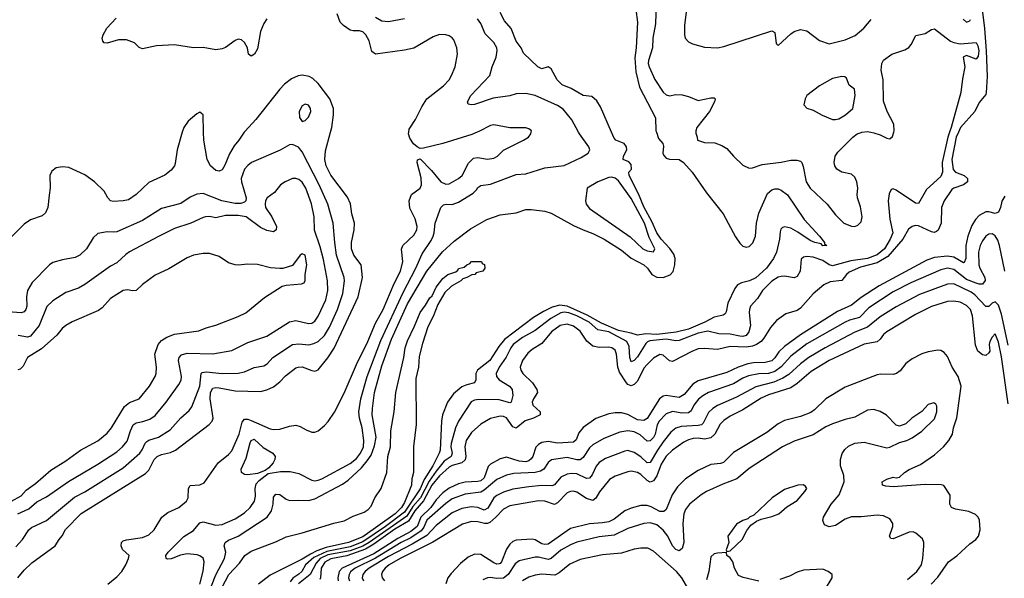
# Model space of a CAD drawing. Header units: inches. Extents: x 1694797 to 1849917, y 907313 to 1017959.
# Tile 280 of 656: x 1720142 to 1726307, y 977206 to 980705. Entities that reach past the tile are written whole.
import ezdxf

# ---------------------------------------------------------------- set-up
doc = ezdxf.new("R2010")
doc.units = ezdxf.units.IN
doc.header["$MEASUREMENT"] = 0
doc.layers.add('B7927', color=7, linetype='Continuous')
doc.layers.add('B7928', color=7, linetype='Continuous')

msp = doc.modelspace()

# ---------------------------------------------------------------- linework, layer by layer
at = {"layer": 'B7927', "color": 5}
for points, elevation in [([(1721160, 980000), (1721127.1, 979890), (1721115.2, 979804.8), (1721110, 979789.4), (1721090, 979763.7), (1721050, 979732), (1720950, 979684.7), (1720870.1, 979609.9), (1720822, 979578), (1720790, 979569.9), (1720730, 979566.8), (1720710, 979570.9), (1720692.9, 979590), (1720670, 979630.9), (1720609.6, 979690), (1720550, 979734.3), (1720450, 979779.6), (1720410, 979784.5), (1720370, 979778.4), (1720343.6, 979756.4), (1720330.4, 979730), (1720331.5, 979651.5), (1720326.7, 979606.7), (1720317.6, 979530), (1720304.2, 979495.8), (1720283.4, 979476.6), (1720210, 979451.7), (1720170, 979425.3), (1720000, 979259.3)], 720), ([(1720131, 977209), (1720170, 977258.3), (1720217.3, 977302.7), (1720363.5, 977410), (1720387.9, 977450), (1720407.6, 977472.4), (1720428, 977512), (1720527.1, 977612.9), (1720930, 977863.5), (1720950, 977883.5), (1720983.9, 977950), (1721002.9, 977970), (1721030, 977981.3), (1721086.1, 977993.9), (1721116.8, 978010), (1721327.9, 978170), (1721346.3, 978190), (1721352.7, 978210), (1721333.3, 978330), (1721337.1, 978370), (1721350, 978397), (1721370, 978402.3), (1721390, 978400.1), (1721490, 978380.1), (1721650, 978376.3), (1721690, 978386), (1721730, 978405.2), (1721770, 978436.6), (1721805.8, 978474.2), (1721870, 978524.1), (1721885.1, 978530), (1721910, 978531.7), (1721970, 978508), (1721990, 978504.4), (1722010, 978512.8), (1722070, 978586.7), (1722110, 978648.3), (1722260.9, 978970), (1722288.2, 979090), (1722279.3, 979170), (1722232.8, 979230), (1722218.4, 979270), (1722219.3, 979310), (1722235.8, 979390), (1722238.3, 979430), (1722221.5, 979490), (1722212, 979552), (1722193.5, 979593.5), (1722090, 979730.8), (1722061.2, 979790), (1722051.6, 979830), (1722056.7, 979883.3), (1722088.1, 980000)], 720), ([(1720693.6, 977170), (1720750, 977214.9), (1720782, 977250), (1720806.3, 977290), (1720823, 977330), (1720826.6, 977350), (1720786.2, 977386.2), (1720777.4, 977410), (1720779.1, 977430), (1720790, 977440.2), (1720810, 977448.2), (1720910, 977461.7), (1720950, 977478.3), (1720982.7, 977510), (1721031.1, 977590), (1721070, 977618), (1721138, 977650), (1721186.4, 977690), (1721197.5, 977710), (1721197.6, 977770), (1721210, 977787.2), (1721270, 977791.2), (1721296.4, 977803.6), (1721384.2, 977930), (1721450, 977982.3), (1721470, 978004.5), (1721515.4, 978110), (1721535.3, 978184.7), (1721550, 978204.2), (1721570, 978203.4), (1721590, 978195.9), (1721710, 978142.5), (1721730, 978138.6), (1721770, 978140.5), (1721830, 978159.4), (1721870, 978166), (1721898, 978158), (1721935.6, 978135.6), (1721970, 978122), (1721990, 978122.6), (1722010, 978130.2), (1722050, 978162.8), (1722072.2, 978187.8), (1722112.9, 978247.1), (1722173.6, 978366.4), (1722250, 978545.2), (1722322.3, 978690), (1722370, 978804.6), (1722416.8, 978890), (1722486.6, 979053.4), (1722525.8, 979130), (1722541.5, 979190), (1722532.4, 979267.6), (1722540.6, 979290), (1722610, 979356.3), (1722628.5, 979390), (1722629.9, 979410), (1722617.4, 979457.4), (1722583.8, 979523.8), (1722580.3, 979570), (1722595.6, 979610), (1722649, 979651), (1722658.3, 979670), (1722654.9, 979714.9), (1722629.8, 979810.2), (1722631.8, 979828.2), (1722650, 979834.4), (1722720.4, 979760.4), (1722777.5, 979690), (1722810, 979674.3), (1722830, 979677.5), (1722889.7, 979710), (1722912.4, 979730), (1722952.7, 979807.3), (1722983, 979837), (1723010, 979842.4), (1723070, 979832.6), (1723110, 979837.6), (1723132.8, 979850), (1723171.5, 979888.5), (1723296.2, 979950), (1723327, 979970), (1723342, 979990), (1723343.6, 980000)], 680), ([(1721268.8, 977170), (1721291.1, 977251.1), (1721296.5, 977310), (1721290, 977332.8), (1721270, 977347.3), (1721252.7, 977352.7), (1721190, 977358.8), (1721148.9, 977351.1), (1721090, 977328.4), (1721067.2, 977327.2), (1721059.3, 977330), (1721055.8, 977350), (1721071.1, 977370), (1721170, 977469.2), (1721230, 977506.2), (1721270, 977554.7), (1721290, 977559.3), (1721370, 977540.1), (1721410, 977544.4), (1721490, 977578), (1721550, 977616.3), (1721584.4, 977650), (1721611.4, 977690), (1721619.1, 977720.9), (1721615.2, 977770), (1721621.4, 977798.6), (1721640.2, 977819.8), (1721697.7, 977862.3), (1721774.9, 977874.9), (1721834.5, 977874.5), (1721890, 977863.2), (1721970, 977821.1), (1721990, 977818), (1722010, 977821.5), (1722033, 977830), (1722210, 977926.4), (1722250, 977957.1), (1722275.8, 977990), (1722293.5, 978030), (1722296.1, 978070), (1722286.6, 978150), (1722268.7, 978210), (1722265.4, 978250), (1722276.6, 978330), (1722316.7, 978470), (1722403.6, 978696.4), (1722542.9, 978997.1), (1722623, 979150), (1722661, 979239), (1722717.3, 979322.7), (1722730.7, 979350), (1722737.1, 979370), (1722743.2, 979430), (1722778.3, 979530), (1722795.2, 979544.8), (1722810.9, 979549.1), (1722850, 979548.7), (1722890, 979562.6), (1722980.4, 979619.6), (1723001, 979639), (1723010, 979654), (1723030, 979666.7), (1723090, 979674.7), (1723250, 979735.8), (1723310, 979740.3), (1723430, 979776.5), (1723550, 979793), (1723657.1, 979842.9), (1723701.5, 979870), (1723710.4, 979890), (1723704.4, 979910), (1723646.6, 979990), (1723641.2, 980000)], 660), ([(1721547.9, 980000), (1721514.4, 979950), (1721484.7, 979915.3), (1721455.1, 979864.9), (1721426.8, 979793.2), (1721410, 979765.5), (1721390, 979755.9), (1721370, 979760.8), (1721337.1, 979790), (1721316.1, 979830), (1721293.7, 979950), (1721292.9, 980000)], 720), ([(1721319.7, 977100.3), (1721370, 977229.2), (1721424.2, 977330), (1721431.6, 977370), (1721421, 977410), (1721427.5, 977430), (1721450, 977445.4), (1721510, 977470.1), (1721691.1, 977588.9), (1721719.2, 977630), (1721727.8, 977670), (1721730, 977714.9), (1721746.1, 977733.9), (1721770, 977730.7), (1721810, 977701.3), (1721830, 977693.1), (1721890, 977696.4), (1721950, 977693.4), (1721990, 977703.7), (1722162.9, 977797.1), (1722198.4, 977821.6), (1722280.9, 977899.1), (1722317.9, 977942.1), (1722341.8, 977978.2), (1722364.2, 978035.8), (1722373, 978090), (1722349.1, 978230), (1722349.9, 978270), (1722362.7, 978370), (1722410, 978537), (1722470, 978704.6), (1722570, 978924.7), (1722690, 979129.3), (1722789, 979251), (1722862.4, 979317.6), (1722965.3, 979394.7), (1723065.7, 979454.3), (1723150, 979482.4), (1723250, 979495.8), (1723310, 979516.3), (1723343.3, 979516.7), (1723430, 979506.2), (1723470, 979494.4), (1723610, 979416.8), (1723668.8, 979388.8), (1723730, 979366.3), (1723800.8, 979330), (1723910, 979262.8), (1723970.7, 979210.7), (1724050.1, 979170), (1724073.4, 979150), (1724099.7, 979110), (1724130, 979092.6), (1724170, 979090.1), (1724213.7, 979106.3), (1724232.7, 979127.3), (1724243.1, 979170), (1724245.4, 979210), (1724236.5, 979236.5), (1724212.3, 979272.3), (1724158.4, 979330), (1724131.4, 979370), (1724100.5, 979440.5), (1724050, 979532.3), (1724015.6, 979615.6), (1723958.7, 979730), (1723956.6, 979750), (1723971.4, 979770), (1723970, 979798.4), (1723955.3, 979815.3), (1723919.8, 979830), (1723922.4, 979850), (1723942.7, 979890), (1723940.6, 979910), (1723927.1, 979930), (1723875, 979950), (1723862.9, 979962.9), (1723846.9, 980000)], 640), ([(1724128.9, 980000), (1724141.8, 979961.8), (1724168.9, 979928.9), (1724172.7, 979912.7), (1724169.3, 979870), (1724175.7, 979855.7), (1724190, 979838.3), (1724210, 979831.6), (1724271.8, 979830), (1724298.5, 979810), (1724352.9, 979750), (1724441.5, 979621.5), (1724545.4, 979490), (1724624.3, 979344.3), (1724650, 979304.9), (1724670, 979287.1), (1724690, 979280.2), (1724710, 979283.9), (1724732.5, 979307.5), (1724748.2, 979350), (1724755.7, 979430), (1724770, 979492.9), (1724823.6, 979616.4), (1724850, 979640.4), (1724870, 979646), (1724890, 979645.5), (1724910, 979637.1), (1724950, 979608.2), (1725054.3, 979454.3), (1725150.3, 979350), (1725180.7, 979310), (1725181.4, 979301.4), (1725196, 979290), (1725170, 979289.8), (1725160.9, 979300.9), (1725119.6, 979310), (1725090, 979322.3), (1725014.6, 979374.6), (1724970, 979398.6), (1724932.1, 979407.9), (1724917.2, 979402.8), (1724907.7, 979392.3), (1724903.4, 979376.6), (1724898.6, 979330), (1724880.1, 979250), (1724861.9, 979210), (1724817.1, 979150), (1724750.7, 979089.3), (1724711.3, 979068.7), (1724661.9, 979058.1), (1724636, 979044), (1724619.3, 979020.7), (1724575.1, 978930), (1724564.7, 978875.3), (1724557.8, 978862.2), (1724546, 978854), (1724490, 978842.6), (1724431.3, 978810), (1724330, 978767.8), (1724252.7, 978747.3), (1724130, 978734.6), (1724061.7, 978738.3), (1724010, 978728.9), (1723970, 978742), (1723890, 978758.3), (1723784.1, 978804.1), (1723695.1, 978855.1), (1723570, 978910), (1723523.4, 978916.6), (1723475.7, 978904.3), (1723421.6, 978878.4), (1723359.7, 978840.3), (1723177.9, 978702.1), (1723141.7, 978658.3), (1723085.3, 978570), (1723007.7, 978510), (1722997.5, 978490), (1722996.9, 978450), (1722990.3, 978430), (1722941.8, 978418.2), (1722910, 978404.9), (1722857.4, 978362.6), (1722819.3, 978310), (1722789.1, 978230), (1722782.5, 978190), (1722774.1, 978010), (1722768.5, 977990), (1722727.7, 977910), (1722674.5, 977825.5), (1722650, 977766.8), (1722550, 977620.6), (1722432.8, 977530), (1722290, 977434), (1722210, 977403.3), (1722065.3, 977374.7), (1721983.9, 977336.1), (1721932.1, 977290), (1721908.4, 977250), (1721890, 977232), (1721852.2, 977207.8), (1721835.4, 977184.6)], 640), ([(1725964, 980000), (1725953.6, 979970), (1725917.4, 979810), (1725919.6, 979750), (1725910, 979722.5), (1725819.3, 979640.7), (1725770, 979554.7), (1725750, 979556), (1725630, 979638.5), (1725610, 979645.4), (1725597.5, 979642.5), (1725586.1, 979613.9), (1725579.3, 979570), (1725590, 979455.5), (1725608.2, 979370), (1725592.9, 979330), (1725557.2, 979270), (1725510, 979232.5), (1725450.2, 979210.2), (1725344.8, 979195.2), (1725230, 979164), (1725210, 979169.9), (1725170, 979196.5), (1725110, 979218), (1725070, 979221.5), (1725050, 979218.7), (1725034.7, 979205.3), (1725029.2, 979130), (1725010, 979096.9), (1724990, 979088.7), (1724930, 979099.1), (1724910, 979097.7), (1724890, 979091.9), (1724850, 979068.2), (1724792.3, 979010), (1724760.4, 978959.6), (1724718, 978910), (1724710.3, 978890), (1724709.3, 978870.7), (1724717.2, 978790), (1724706.4, 978750), (1724690, 978727.3), (1724670, 978721.6), (1724650, 978722.4), (1724590, 978734.8), (1724518.7, 978738.7), (1724450, 978754.5), (1724390, 978741.4), (1724270, 978696.2), (1724250, 978694.8), (1724190, 978704.1), (1724086.6, 978693.4), (1724072.3, 978687.7), (1724062.9, 978677.1), (1724010, 978592.7), (1723990, 978570.7), (1723970, 978563.1), (1723960.9, 978590), (1723958.1, 978658.1), (1723943.8, 978690), (1723830, 978749.6), (1723762.5, 978762.5), (1723708.1, 978810), (1723630.8, 978850), (1723579.1, 978870), (1723550, 978873.5), (1723530, 978868.5), (1723467.1, 978832.9), (1723370, 978757.8), (1723290, 978715.4), (1723232, 978670), (1723217.2, 978650), (1723188, 978592), (1723143.1, 978530), (1723124.3, 978490), (1723128, 978470), (1723143.8, 978450), (1723207.6, 978410), (1723225, 978390), (1723228.4, 978351.6), (1723219.5, 978310), (1723210, 978304.8), (1723144.2, 978324.2), (1723014.4, 978325.6), (1722990, 978322.9), (1722968.9, 978311.1), (1722890.1, 978189.9), (1722870, 978149.7), (1722842.5, 978050), (1722841.8, 978030), (1722849.7, 977990), (1722842.7, 977970), (1722800.4, 977939.6), (1722750, 977878.4), (1722705, 977815), (1722651.1, 977710), (1722604, 977656), (1722564.8, 977595.2), (1722330, 977430.5), (1722290, 977407), (1722210, 977378.6), (1722070, 977354.3), (1722023.1, 977330), (1721997.9, 977302.1), (1721961.4, 977230), (1721888.1, 977171.9)], 660), ([(1726018.7, 980000), (1726004.5, 979970), (1725977.6, 979830), (1725986.9, 979766.9), (1726000.3, 979750), (1726055, 979730), (1726075.1, 979710), (1726076.1, 979690), (1726051, 979670), (1725989.6, 979650.4), (1725977.5, 979642.5), (1725929.2, 979570.8), (1725913.2, 979530), (1725910.8, 979430), (1725892.5, 979387.5), (1725882, 979378), (1725866.9, 979373.1), (1725850, 979376.4), (1725770, 979413.8), (1725750, 979415.5), (1725730, 979409.9), (1725707.5, 979392.5), (1725670.6, 979330), (1725577.9, 979222.1), (1725510, 979182.1), (1725405.7, 979154.3), (1725336.1, 979123.9), (1725318.4, 979110), (1725288.7, 979071.3), (1725217.2, 979062.8), (1725176.4, 979043.6), (1725110, 978987.8), (1725030, 978897.5), (1725010, 978884.9), (1724937.6, 978862.4), (1724879.5, 978820.5), (1724842, 978778), (1724801.1, 978710), (1724783.4, 978690), (1724754.2, 978670), (1724730, 978660.8), (1724690, 978654.4), (1724590, 978657.7), (1724510, 978639.3), (1724430, 978645), (1724390, 978642.9), (1724350, 978627.9), (1724230, 978565), (1724210, 978568.7), (1724170, 978603.7), (1724150, 978608.2), (1724110, 978585.2), (1724070, 978545.7), (1724050, 978521.8), (1724010, 978440.7), (1723990, 978419.6), (1723970, 978411.6), (1723950, 978420.9), (1723941.8, 978430), (1723897.2, 978497.2), (1723885.9, 978530), (1723878.6, 978610), (1723870, 978636.2), (1723850, 978650.5), (1723830, 978655.2), (1723770, 978653.1), (1723730, 978661.4), (1723691.8, 978691.8), (1723650, 978753.8), (1723610, 978786), (1723570, 978798.5), (1723526.2, 978790), (1723472.4, 978750), (1723410, 978676.2), (1723350, 978639.3), (1723323.2, 978616.8), (1723290.2, 978570), (1723275.5, 978530), (1723279.1, 978510), (1723292.4, 978490), (1723351.8, 978430), (1723379.7, 978390), (1723382.8, 978370), (1723358.2, 978330), (1723351.1, 978310), (1723355.2, 978290), (1723399.6, 978250), (1723399.7, 978230), (1723358, 978210), (1723306.9, 978193.1), (1723250, 978146), (1723230, 978154.4), (1723190.6, 978210.6), (1723170, 978219.6), (1723150, 978222.1), (1723090, 978207.8), (1723030, 978172.6), (1722970, 978119.8), (1722937.9, 978070), (1722927.8, 978030), (1722935.4, 977970), (1722931.2, 977948.8), (1722909.8, 977930.2), (1722850, 977913.1), (1722830, 977902.8), (1722770, 977848.5), (1722723, 977790), (1722670, 977690.9), (1722614.9, 977630), (1722576, 977564), (1722490, 977513.3), (1722359.1, 977420.9), (1722306.6, 977390), (1722190, 977347.6), (1722090, 977328.9), (1722053.1, 977306.9), (1722029.6, 977270), (1722026, 977210), (1722021.6, 977198.4)], 680), ([(1723005.3, 980000), (1722973, 979987), (1722791, 979929), (1722670, 979899.8), (1722650, 979899.2), (1722630, 979908), (1722607.2, 979927.2), (1722584, 979964), (1722576.9, 979990), (1722577.9, 980000)], 680), ([(1724375.1, 980000), (1724375.2, 979995.2), (1724384, 979970), (1724384.7, 979950), (1724430, 979935.5), (1724493.5, 979933.5), (1724538, 979918), (1724570, 979898.8), (1724610.5, 979850), (1724670, 979794.9), (1724710, 979774.4), (1724730, 979777), (1724790, 979798.2), (1724910, 979813.4), (1724970, 979826), (1725006.5, 979826.5), (1725030, 979818.4), (1725038.4, 979810), (1725046.8, 979786.8), (1725066.7, 979690), (1725091.3, 979650), (1725198.3, 979550), (1725250, 979482.4), (1725301.6, 979430), (1725350, 979412.2), (1725370, 979410.4), (1725390, 979418), (1725410, 979438.8), (1725417.2, 979470), (1725406.5, 979533.5), (1725387.5, 979590), (1725385.2, 979610), (1725390.3, 979650.3), (1725382.3, 979690), (1725370, 979718.4), (1725350, 979738.8), (1725290, 979749.9), (1725258, 979770), (1725244.9, 979790), (1725241.2, 979810), (1725247.9, 979850), (1725263.7, 979876.3), (1725358.7, 979970), (1725386.2, 979990), (1725410, 979999.6), (1725413.5, 980000)], 660), ([(1725470.9, 980000), (1725490, 979996.1), (1725530, 979984.1), (1725570, 979963.5), (1725590, 979959.6), (1725607.1, 979972.9), (1725614.5, 980000)], 660), ([(1720116.5, 977403.5), (1720159.4, 977450), (1720199.8, 977510), (1720216.1, 977523.9), (1720310, 977567.6), (1720485.7, 977714.3), (1720550, 977748.3), (1720790, 977898.4), (1720894.1, 977990), (1720908.7, 978011.3), (1720926.7, 978053.3), (1720936.7, 978063.3), (1720950, 978071.3), (1721010, 978089.5), (1721083.9, 978136.1), (1721150, 978211.3), (1721202.3, 978257.7), (1721219.9, 978280.1), (1721268.9, 978410), (1721276.9, 978490), (1721284.7, 978495.3), (1721310, 978499), (1721410, 978489.6), (1721510, 978492.3), (1721550, 978500.5), (1721610, 978527.4), (1721670, 978536.8), (1721690.8, 978550), (1721726.2, 978590), (1721850, 978670.9), (1721890, 978675.9), (1721951.2, 978668.8), (1721983.7, 978676.3), (1722010, 978689.4), (1722050, 978727.8), (1722081, 978779), (1722130.6, 978889.4), (1722164, 978990), (1722176.2, 979070), (1722173.6, 979090), (1722125.7, 979230), (1722114, 979310), (1722105.3, 979430), (1722070.4, 979550), (1722017.3, 979670), (1721910, 979877.6), (1721886.9, 979906.9), (1721850, 979923.7), (1721830, 979922), (1721772.4, 979887.6), (1721594, 979810), (1721570, 979793.1), (1721550.2, 979770), (1721528.5, 979710), (1721530.2, 979690), (1721560.1, 979590), (1721557.4, 979570), (1721550, 979562.6), (1721526.9, 979553.1), (1721490, 979553.1), (1721406.9, 979570), (1721290, 979616.4), (1721250, 979612.9), (1721210, 979593.7), (1721150, 979553.2), (1721030, 979523.7), (1720911.6, 979448.4), (1720750, 979376.2), (1720730, 979373.5), (1720690, 979377.2), (1720630, 979365.6), (1720601.2, 979338.8), (1720560.9, 979270), (1720518.7, 979230), (1720490, 979215.1), (1720410, 979201.7), (1720350, 979185.1), (1720329.3, 979170.7), (1720220.1, 979059.9), (1720190, 979009.3), (1720183.7, 978970), (1720185.8, 978910), (1720180.4, 978890), (1720170, 978875), (1720150, 978869.4), (1720070, 978876.3)], 740), ([(1720130, 977611.2), (1720198.1, 977641.9), (1720250, 977685.3), (1720310, 977716.6), (1720446.9, 977813.1), (1720630, 977921.2), (1720750, 977999.1), (1720785.2, 978030), (1720814.4, 978065.6), (1720835, 978130), (1720853.2, 978166.8), (1720870, 978180.5), (1720912, 978188), (1720956.2, 978203.8), (1720990, 978226.5), (1721059.8, 978310), (1721138.7, 978421.3), (1721151.8, 978448.2), (1721154.5, 978470), (1721136.4, 978570), (1721140.5, 978590), (1721154.1, 978605.9), (1721190, 978617.3), (1721350, 978612), (1721470, 978633.7), (1721570, 978683.2), (1721690, 978723.5), (1721830, 978813.8), (1721870, 978820.6), (1721950, 978801.6), (1721970, 978803.9), (1721990, 978816.5), (1722010, 978848.9), (1722058.4, 978950), (1722071.9, 979010), (1722068.9, 979070), (1722044.1, 979204.1), (1722023.6, 979283.6), (1721987.1, 979387.1), (1721985.8, 979470), (1721969, 979551), (1721933.1, 979650), (1721910, 979687.9), (1721890, 979704.5), (1721870, 979711.3), (1721850, 979709.8), (1721804.4, 979690), (1721775.3, 979670), (1721737.4, 979622.6), (1721691.7, 979590), (1721680.6, 979570), (1721677.7, 979550), (1721681.5, 979530), (1721720.2, 979470), (1721750.3, 979410), (1721747.3, 979390), (1721730, 979377), (1721690, 979385.4), (1721650, 979404.5), (1721559.8, 979470), (1721510, 979479), (1721430, 979479.1), (1721370, 979465.2), (1721330, 979471.9), (1721306, 979470), (1721290, 979466.4), (1721213, 979430), (1721110, 979396.5), (1721010, 979348), (1720829.6, 979250.4), (1720805.7, 979234.3), (1720750, 979182.4), (1720710, 979161.4), (1720550, 979045.8), (1720510, 979024.6), (1720430, 978997.4), (1720350, 978945), (1720311.3, 978908.7), (1720262.8, 978790), (1720210, 978724.1), (1720190, 978716.5), (1720132.5, 978727.5)], 760), ([(1726310, 979599.5), (1726291.2, 979568.8), (1726283.5, 979530), (1726270, 979500.4), (1726250, 979490.7), (1726210, 979502.5), (1726190, 979501.9), (1726150, 979479.5), (1726126.8, 979453.2), (1726103.5, 979416.5), (1726077.4, 979350), (1726064.8, 979290), (1726065.5, 979210), (1726055.9, 979184.1), (1726050, 979181.5), (1725990, 979217.7), (1725950, 979225.1), (1725870, 979215.9), (1725821.1, 979198.9), (1725522, 979038), (1725410, 978965.5), (1725350, 978916.4), (1725261.5, 978878.5), (1725030, 978732.3), (1724930, 978657.8), (1724895.7, 978624.3), (1724870, 978588), (1724850, 978569), (1724810, 978557.6), (1724736.7, 978556.7), (1724700.3, 978550), (1724641.1, 978530), (1724570, 978495.1), (1724390, 978443.9), (1724356.7, 978423.3), (1724302.9, 978357.1), (1724270, 978339.2), (1724190, 978351), (1724170, 978347.3), (1724147, 978330), (1724070, 978207.3), (1724050, 978194.1), (1724010, 978199.3), (1723950, 978231.5), (1723910, 978242.1), (1723870, 978243.8), (1723830, 978236), (1723750, 978206.6), (1723669.6, 978150.4), (1723643.2, 978116.8), (1723626.1, 978073.9), (1723610, 978058.3), (1723510, 978052), (1723450, 978062.5), (1723410, 978056.9), (1723390, 978044.9), (1723373.1, 978026.9), (1723355, 977970), (1723344.9, 977955.1), (1723330, 977943.1), (1723310, 977936.7), (1723270, 977939.6), (1723190, 977964.6), (1723150, 977955.7), (1723090, 977920.9), (1723074.1, 977905.9), (1723050, 977836.3), (1723030, 977817.7), (1723010, 977811.9), (1722930, 977808.8), (1722890, 977798.6), (1722830, 977771), (1722790, 977742.6), (1722750, 977697.8), (1722716.7, 977650), (1722653.9, 977590), (1722629.9, 977530.1), (1722590, 977500.3), (1722510, 977455.3), (1722359.9, 977360.1), (1722161.3, 977270), (1722142.1, 977250), (1722133.8, 977210), (1722136.3, 977190)], 720), ([(1726310, 979129.3), (1726276.7, 979290), (1726265, 979325), (1726250, 979350.6), (1726230, 979363.9), (1726210, 979362.6), (1726190, 979348.8), (1726170, 979320.9), (1726155.1, 979290), (1726145.4, 979250), (1726146.3, 979170), (1726152.6, 979150), (1726184.8, 979090), (1726187.6, 979072.4), (1726170.4, 979049.6), (1726150, 979048.4), (1726130, 979054.1), (1726070, 979078.9), (1725990, 979140.6), (1725950, 979148), (1725910, 979137.6), (1725722.1, 979057.9), (1725610, 979000.4), (1725458.9, 978901.1), (1725399.8, 978840.2), (1725336.8, 978823.2), (1725310, 978811.3), (1725070, 978674.3), (1724970, 978598.3), (1724910, 978531.2), (1724870, 978502.6), (1724830, 978489.9), (1724770, 978488.1), (1724705.7, 978474.3), (1724670, 978459.5), (1724610, 978425.4), (1724453.4, 978370), (1724418, 978350), (1724391.8, 978328.2), (1724362.5, 978290), (1724345.4, 978254.6), (1724330, 978242.5), (1724290, 978241), (1724230, 978250.9), (1724190, 978237.3), (1724144.6, 978190), (1724133.1, 978166.9), (1724119.7, 978110), (1724110, 978089.2), (1724090, 978068), (1724070, 978066), (1724025.6, 978105.6), (1723990, 978123.9), (1723950, 978129.9), (1723898.3, 978121.7), (1723798.8, 978081.2), (1723730, 978043.2), (1723710, 978024.4), (1723670, 977963.2), (1723650.9, 977949.1), (1723630, 977948.1), (1723570, 977962.9), (1723470.7, 977949.3), (1723450, 977932.8), (1723423.2, 977890), (1723403.4, 977876.6), (1723370.1, 977869.9), (1723236.2, 977863.8), (1723190, 977853.5), (1723130, 977825.3), (1723050, 977757.8), (1723030, 977746.9), (1722930, 977734.2), (1722850, 977703.4), (1722810, 977676), (1722690.1, 977570), (1722672.4, 977527.6), (1722655.1, 977504.9), (1722590, 977459.2), (1722530, 977430), (1722370, 977332), (1722242.6, 977270), (1722213.8, 977246.2), (1722204, 977230), (1722201.4, 977210), (1722207.3, 977190)], 740), ([(1720090.6, 977689.4), (1720150, 977722.1), (1720181.5, 977758.5), (1720240.2, 977799.8), (1720336.7, 977883.3), (1720430, 977942.8), (1720521.4, 978010), (1720630, 978068.5), (1720690, 978115.2), (1720716, 978150), (1720796.9, 978283.1), (1720830, 978307.1), (1720890, 978330.2), (1720954.8, 978410), (1720989.8, 978470), (1720996.8, 978490), (1720998.2, 978530), (1720988.8, 978610), (1721008.9, 978670), (1721030, 978695.8), (1721063.1, 978716.9), (1721110, 978735.3), (1721263.2, 978756.8), (1721310, 978775.6), (1721370, 978792.1), (1721510, 978845.8), (1721556.9, 978870), (1721674.2, 978965.8), (1721784.7, 979035.3), (1721810, 979041.6), (1721906, 979050), (1721922, 979058), (1721929, 979071), (1721929.3, 979109.3), (1721939.8, 979170), (1721930, 979231.2), (1721910, 979239.1), (1721898.7, 979230), (1721850, 979165.1), (1721790, 979147), (1721770, 979146.6), (1721711.7, 979151.7), (1721631.4, 979171.4), (1721570, 979174.7), (1721510, 979167.3), (1721490, 979169.5), (1721450, 979182), (1721390, 979222.9), (1721330, 979240.7), (1721290, 979241.6), (1721230, 979231.2), (1721190, 979214.7), (1721075.9, 979144.1), (1720990, 979104.2), (1720910, 979046.6), (1720870, 979009.5), (1720850, 979007.6), (1720814, 979014), (1720790, 979009.7), (1720710, 978958.7), (1720658.8, 978901.2), (1720636, 978884), (1720470, 978812.3), (1720430, 978789.7), (1720408, 978772), (1720374.6, 978730), (1720277.2, 978642.8), (1720191.2, 978590), (1720164.1, 978535.9), (1720144.3, 978515.7), (1720130, 978512.8)], 780), ([(1721409.7, 977150), (1721452, 977230), (1721518.3, 977301.7), (1721551.8, 977350), (1721590, 977376.8), (1721750, 977436.8), (1721810, 977465.9), (1721910, 977491.5), (1722108.2, 977551.8), (1722173.7, 977566.3), (1722230, 977596.4), (1722298.6, 977621.4), (1722323, 977637), (1722342.1, 977657.9), (1722366.1, 977710), (1722405.2, 977770), (1722441.4, 977870), (1722445.9, 977970), (1722462.9, 978030), (1722466.4, 978130), (1722486.4, 978250), (1722495.9, 978370), (1722547.7, 978590), (1722555.7, 978650), (1722570, 978694.7), (1722614.6, 978785.4), (1722650, 978871.2), (1722683.2, 978916.8), (1722710, 978964), (1722723.5, 978976.5), (1722750, 979030.2), (1722790, 979083.7), (1722823, 979110), (1722872.9, 979127.1), (1722884.1, 979135.9), (1722890, 979147.7), (1722924.4, 979155.6), (1722940.9, 979170), (1722960.9, 979179.1), (1722970, 979190.1), (1723034, 979190), (1723038, 979178), (1723052.7, 979172.7), (1723054, 979150), (1723042, 979130), (1723000.5, 979119.5), (1722991, 979110), (1722972.7, 979107.3), (1722941, 979090), (1722916.9, 979083.1), (1722904, 979070), (1722844.3, 979035.7), (1722803.1, 978996.9), (1722759.1, 978920.9), (1722730, 978847.1), (1722697.8, 978782.2), (1722662.9, 978677.1), (1722643.9, 978596.1), (1722638.5, 978530), (1722622.6, 978457.4), (1722624.2, 978170), (1722607.3, 978032.7), (1722608, 977870), (1722597.8, 977830), (1722593.9, 977790), (1722550, 977682.2), (1722532.6, 977650), (1722493, 977610), (1722290, 977467.3), (1722200.6, 977430), (1722060.5, 977399.5), (1722002.3, 977377.7), (1721961.7, 977358.3), (1721910, 977325.4), (1721710, 977226.9), (1721636.7, 977170)], 620), ([(1726330, 978667.6), (1726290, 978860.9), (1726270, 978917.2), (1726250, 978939.1), (1726230, 978929.7), (1726210, 978908.9), (1726190, 978909.8), (1726121.6, 978981.6), (1726099, 978999), (1725990, 979049.9), (1725950, 979047.8), (1725775.7, 978984.3), (1725630, 978906.6), (1725530, 978843.2), (1725450, 978779.3), (1725370, 978747.5), (1725184.3, 978650), (1725082.7, 978590), (1725030, 978550.4), (1724958, 978482), (1724920.3, 978459.7), (1724864.5, 978435.5), (1724750, 978406.1), (1724630, 978341.8), (1724510.5, 978289.5), (1724481, 978270), (1724455.4, 978244.6), (1724421.6, 978178.4), (1724411.6, 978168.4), (1724390, 978163), (1724283.3, 978156.7), (1724250, 978146.6), (1724219.1, 978120.9), (1724170, 978060.5), (1724134.4, 978010), (1724090, 977931.2), (1724070, 977929.3), (1724030, 977966.6), (1723990, 977994.5), (1723950, 978006.4), (1723930, 978003.7), (1723810, 977956.3), (1723770, 977932), (1723750.5, 977909.5), (1723725.4, 977854.6), (1723710, 977834.6), (1723690, 977831.4), (1723630, 977861.4), (1723596.1, 977863.9), (1723570, 977859.1), (1723530, 977839.9), (1723490, 977791.9), (1723474.1, 977785.9), (1723410, 977787.5), (1723330, 977779), (1723230, 977764.4), (1723170, 977745.8), (1723130, 977726.1), (1723110.8, 977710), (1723073.7, 977646.3), (1723050, 977632.3), (1723009.2, 977649.2), (1722970, 977654.9), (1722910, 977643.4), (1722850, 977615.8), (1722750, 977536.6), (1722690, 977474.7), (1722599.4, 977420.6), (1722450, 977342.1), (1722329.2, 977270), (1722305, 977250), (1722290.1, 977230), (1722286.8, 977210), (1722295.1, 977190)], 760), ([(1726330, 978299.7), (1726290, 978593.3), (1726270, 978685.6), (1726250, 978736.9), (1726230, 978716.9), (1726216.1, 978690), (1726211.6, 978670), (1726215.4, 978630), (1726210, 978619.2), (1726190, 978602.3), (1726170, 978605.9), (1726141.6, 978630), (1726126.2, 978666.2), (1726108.1, 978850), (1726094, 978890), (1726070, 978916.1), (1726030, 978936.2), (1725990, 978942.7), (1725950, 978939.6), (1725850, 978908.2), (1725750, 978858.9), (1725570, 978749.3), (1725550, 978733.1), (1725530, 978704.8), (1725510, 978686.9), (1725430, 978674), (1725210, 978571.3), (1725097.7, 978502.3), (1725010, 978426.2), (1724970, 978398.9), (1724830, 978355.6), (1724785.2, 978334.8), (1724670, 978262.3), (1724590, 978221.6), (1724550, 978195.4), (1724528.3, 978171.7), (1724494.4, 978110), (1724470, 978085.7), (1724430, 978077.6), (1724390, 978083.4), (1724358.1, 978081.9), (1724330, 978073.9), (1724301, 978059), (1724230, 978009.4), (1724190, 977971.6), (1724158.7, 977921.3), (1724130, 977848.4), (1724110, 977817.3), (1724090, 977809.5), (1724070, 977818.5), (1724030, 977856.4), (1724010, 977868.2), (1723970, 977877.2), (1723950, 977874.3), (1723870, 977846.4), (1723834.4, 977825.6), (1723772.4, 977747.6), (1723750, 977707.7), (1723730, 977693.1), (1723690, 977706.5), (1723630, 977745.2), (1723608.4, 977751.6), (1723590, 977750.5), (1723570, 977741.6), (1723510, 977678.2), (1723490, 977669.2), (1723430, 977689.9), (1723390, 977690.8), (1723210, 977660.6), (1723170, 977639.6), (1723123.8, 977590), (1723084.3, 977555.7), (1723070, 977549), (1723050.9, 977549.1), (1723010, 977559.7), (1722970, 977562), (1722913.9, 977546.1), (1722727.7, 977432.3), (1722524.1, 977330), (1722454.8, 977290), (1722430.1, 977270), (1722414, 977250), (1722407.4, 977230), (1722410.9, 977210), (1722424.8, 977190)], 780), ([(1725849.5, 977170.5), (1725890, 977214.7), (1725957.8, 977310), (1726010, 977346.7), (1726090, 977422.6), (1726128.4, 977450), (1726144.4, 977470), (1726155.3, 977510), (1726150.9, 977570), (1726142, 977590), (1726127, 977607), (1726084.7, 977624.7), (1726000.4, 977640.4), (1725976, 977650), (1725966, 977670), (1725967.5, 977727.5), (1725927.9, 977787.9), (1725911.9, 977791.9), (1725810, 977794.3), (1725610, 977779.7), (1725563.8, 977783.8), (1725544, 977790), (1725542.7, 977810), (1725570, 977827.7), (1725610, 977840.5), (1725630, 977836.3), (1725650, 977839.1), (1725682.4, 977870), (1725710, 977888.1), (1725781.3, 977918.7), (1725870, 977979.2), (1725925.6, 978030), (1725958.7, 978070), (1725982.4, 978110), (1725988.2, 978150), (1726008.5, 978211.5), (1726036.5, 978410), (1726017.4, 978470), (1725979.1, 978530), (1725950, 978595.6), (1725930, 978621.3), (1725910, 978632.8), (1725890, 978635.4), (1725830, 978626), (1725790, 978611.8), (1725730, 978582), (1725690, 978552.4), (1725654.5, 978505.5), (1725631.6, 978488.4), (1725610, 978483.5), (1725534.2, 978485.8), (1725510, 978480.7), (1725310, 978402.9), (1725190, 978330.6), (1725117.9, 978262.1), (1725094.4, 978245.6), (1725030, 978220.5), (1724930, 978194.3), (1724890, 978173.6), (1724819.5, 978120.5), (1724610, 977993.9), (1724548.5, 977931.5), (1724530, 977925.2), (1724470, 977919.6), (1724390, 977882), (1724310, 977829.8), (1724259.7, 977780.3), (1724226.1, 977730), (1724190, 977638.5), (1724174.8, 977625.2), (1724150, 977625.4), (1724094.9, 977654.9), (1724070, 977662.1), (1724030, 977661.9), (1723970, 977646.6), (1723930.2, 977630), (1723863.2, 977576.8), (1723830, 977560.1), (1723790, 977553.2), (1723710, 977548.6), (1723590, 977519.4), (1723450, 977421.2), (1723430, 977417.3), (1723410, 977422), (1723370, 977447.5), (1723350, 977451.7), (1723250, 977445.4), (1723230, 977437.8), (1723210, 977421.1), (1723190, 977389.8), (1723158.8, 977310), (1723150, 977298.8), (1723142.9, 977297.1), (1723130, 977295.5), (1723110, 977303.2), (1723030, 977354.6), (1722990, 977356.8), (1722950, 977338.5), (1722901.2, 977298.8), (1722842.6, 977237.4), (1722822.6, 977210), (1722809, 977171)], 820), ([(1725701.1, 977198.9), (1725758.8, 977250), (1725788.5, 977290), (1725797.2, 977330), (1725802.7, 977410), (1725801.7, 977430), (1725793.5, 977453.5), (1725753.6, 977490), (1725736.6, 977496.6), (1725710, 977495.7), (1725610, 977454.3), (1725595.1, 977455.1), (1725588.2, 977470), (1725607.8, 977530), (1725609.5, 977550), (1725590, 977579.3), (1725550, 977596.9), (1725510, 977601), (1725410, 977590.6), (1725350, 977590.6), (1725310, 977577.2), (1725250, 977536.5), (1725209.7, 977529.7), (1725181.6, 977541.6), (1725169.6, 977569.6), (1725175.4, 977590), (1725223.2, 977670), (1725272.2, 977730), (1725303.9, 977810), (1725301.6, 977850), (1725280.6, 977910), (1725281.4, 977950), (1725291.8, 977988.2), (1725307.5, 978012.5), (1725330, 978033.8), (1725370, 978052.3), (1725430, 978058.2), (1725570, 978024.5), (1725590, 978028.3), (1725650, 978056.5), (1725697.2, 978070), (1725730, 978086), (1725790, 978127.4), (1725870, 978204.9), (1725884.2, 978250), (1725884.1, 978284.1), (1725877.6, 978297.6), (1725865.2, 978305.2), (1725830, 978295.1), (1725790, 978252.3), (1725726.8, 978210), (1725690, 978174), (1725650, 978159), (1725630, 978165.2), (1725567.9, 978227.9), (1725530, 978252), (1725490, 978262.9), (1725450, 978259.7), (1725370, 978215.8), (1725310, 978201.7), (1725230, 978174.8), (1725190, 978156.2), (1725110, 978104.2), (1724990, 978064.5), (1724917.6, 978030), (1724710, 977893.8), (1724631.1, 977828.9), (1724543.6, 977796.4), (1724442, 977750), (1724407.6, 977730), (1724334.9, 977670), (1724310, 977637.4), (1724299, 977610), (1724293.6, 977550), (1724300.2, 977430), (1724290, 977392.7), (1724270, 977378.9), (1724250, 977386.2), (1724230, 977409.8), (1724199.6, 977470), (1724170, 977507.6), (1724130, 977541.2), (1724090, 977555), (1724050.5, 977550), (1723950, 977517.8), (1723862.8, 977477.2), (1723770, 977465.8), (1723630, 977431.9), (1723590, 977416.2), (1723530, 977382.1), (1723468.8, 977330), (1723450, 977324.6), (1723390, 977338.3), (1723370, 977337.9), (1723270, 977316.8), (1723243.8, 977296.2), (1723199.9, 977230), (1723170, 977208.2), (1723130, 977204.4), (1723088.3, 977211.7), (1723070, 977209.8), (1723042.2, 977197.8)], 840), ([(1724324, 977144), (1724286.6, 977210), (1724253.3, 977250), (1724110, 977376.1), (1724074.7, 977394.7), (1724030, 977395), (1723990, 977389.9), (1723910, 977364.9), (1723790, 977353), (1723650, 977324.3), (1723585.6, 977294.4), (1723519.3, 977240.7), (1723492.8, 977227.2), (1723410, 977231.7), (1723370, 977226.4), (1723330, 977214), (1723290, 977191.5)], 860), ([(1724770, 977189), (1724671.7, 977211.7), (1724643.1, 977223.1), (1724616.2, 977270), (1724606, 977310), (1724590, 977335.3), (1724568.7, 977350), (1724567.3, 977367.3), (1724510, 977363.7), (1724490, 977359.5), (1724470, 977341.2), (1724456.1, 977250), (1724442, 977198)], 860), ([(1725179.8, 977130), (1725229.3, 977210), (1725229, 977230), (1725204, 977250), (1725170, 977263.6), (1725050, 977258), (1725010, 977244), (1724961, 977219), (1724900.5, 977199.5)], 860)]:
    msp.add_lwpolyline(points, dxfattribs=dict(at, elevation=elevation))
for points, elevation in [([(1723850, 979718.2), (1723830, 979716.2), (1723762, 979690), (1723695.5, 979650), (1723685.3, 979570), (1723688.7, 979550), (1723710, 979522), (1723964.3, 979344.3), (1724043.6, 979270), (1724070, 979258.2), (1724110, 979250.6), (1724119.1, 979270), (1724081.9, 979341.9), (1724053.2, 979430), (1723970, 979586.3), (1723890, 979695.3), (1723870, 979713.3)], 660), ([(1721570, 977853.9), (1721550, 977857.7), (1721529.8, 977870), (1721529, 977890), (1721560, 977960), (1721584.1, 978055.9), (1721590, 978070.3), (1721610, 978079), (1721665.1, 978025.1), (1721725.7, 977990), (1721740.3, 977970), (1721739.2, 977950), (1721729.4, 977930), (1721702.5, 977897.5), (1721678.8, 977881.2), (1721630, 977862.8)], 660), ([(1725050, 977792.3), (1725014, 977790), (1724930, 977762), (1724854, 977710), (1724737.3, 977602.7), (1724712, 977590), (1724701, 977579), (1724670, 977569), (1724630, 977545.2), (1724576, 977470), (1724582, 977430), (1724564.7, 977384.7), (1724570, 977374), (1724590, 977378), (1724666, 977450), (1724694, 977506), (1724720.1, 977539.9), (1724755.1, 977564.9), (1724783.2, 977576.8), (1724850, 977592.7), (1724894.5, 977610), (1724944.8, 977655.2), (1725010, 977693.4), (1725058, 977750), (1725069.2, 977770), (1725061.5, 977781.5)], 860)]:
    msp.add_lwpolyline(points, close=True, dxfattribs=dict(at, elevation=elevation))
at = {"layer": 'B7928', "color": 5}
for points, elevation in [([(1724000.2, 980770), (1724010.1, 980690), (1724000.9, 980530), (1723993.1, 980466.9), (1723999.5, 980379.5), (1724023.1, 980283.1), (1724123.5, 980090), (1724125.6, 980010), (1724128.9, 980000)], 640), ([(1724127.5, 980810), (1724121.6, 980678.4), (1724105.1, 980590), (1724103.2, 980530), (1724078.6, 980450), (1724077.6, 980430), (1724082.6, 980410), (1724118.9, 980330), (1724170, 980251.5), (1724190, 980234.2), (1724210, 980228), (1724250, 980236.3), (1724290, 980233.7), (1724330, 980223.6), (1724390, 980199.6), (1724470, 980215.6), (1724490, 980214.9), (1724496.3, 980210), (1724492.4, 980190), (1724460.4, 980130), (1724382.4, 980030), (1724374.9, 980010), (1724375.1, 980000)], 660), ([(1724316.5, 980770), (1724305.2, 980670), (1724303.6, 980610), (1724307.7, 980590), (1724330, 980566), (1724354.6, 980554.6), (1724430, 980533.8), (1724510, 980529.1), (1724550, 980538), (1724850, 980634.9), (1724870, 980624.7), (1724877.1, 980557.1), (1724890, 980544.4), (1724970, 980616.5), (1724990.4, 980630.4), (1725030, 980643.1), (1725070, 980635.5), (1725150, 980576), (1725210, 980554), (1725310, 980578.7), (1725372.7, 980607.3), (1725427.2, 980652.8), (1725473.7, 980706.3)], 680), ([(1721689.1, 980710), (1721670, 980680.5), (1721649.2, 980630.8), (1721630, 980522), (1721611.4, 980490), (1721590, 980476.8), (1721575.3, 980490), (1721568.4, 980530), (1721550, 980562.6), (1721530, 980579.5), (1721510, 980582.5), (1721490, 980574.4), (1721430, 980531.8), (1721410, 980522.9), (1721370, 980517.3), (1721290, 980530.6), (1721229.9, 980529.9), (1721110, 980548.2), (1720997.4, 980542.6), (1720910, 980523.5), (1720890, 980532), (1720860.8, 980560.8), (1720810, 980578.7), (1720760.7, 980579.3), (1720690, 980558), (1720670, 980561.2), (1720662.7, 980570), (1720659, 980590), (1720665.2, 980610), (1720688.2, 980651.8), (1720745.6, 980714.4)], 680), ([(1722577.9, 980000), (1722579.8, 980020.2), (1722620.3, 980079.7), (1722659.9, 980160.1), (1722690, 980209.2), (1722795.4, 980290), (1722830.6, 980329.4), (1722844.6, 980355.4), (1722868.5, 980410), (1722882.4, 980490), (1722878.5, 980530), (1722859.3, 980579.3), (1722850, 980591.5), (1722830, 980604), (1722810, 980610.9), (1722770, 980612.1), (1722730, 980597.2), (1722610, 980527.3), (1722550, 980513.5), (1722369.8, 980489.8), (1722346.2, 980506.2), (1722330, 980572.3), (1722309.7, 980610), (1722290, 980628.3), (1722270, 980635.1), (1722230, 980635.1), (1722210, 980639.7), (1722170, 980668.2), (1722148.6, 980690), (1722130, 980741.3)], 680), ([(1722550, 980709.9), (1722450, 980692.2), (1722410, 980697), (1722370, 980719.4)], 660), ([(1723641.2, 980000), (1723598.4, 980078.4), (1723544.1, 980144.1), (1723508.5, 980168.5), (1723370, 980231.4), (1723310, 980242.5), (1723250, 980241.1), (1723210, 980228.9), (1723107.2, 980212.8), (1722990, 980174.3), (1722970, 980171.8), (1722950, 980175.3), (1722945.1, 980190), (1722967.2, 980230), (1723084.4, 980355.6), (1723099.1, 980410), (1723125.9, 980470), (1723132, 980512), (1723129.8, 980530), (1723110, 980563), (1723055.7, 980615.7), (1723030, 980680.5), (1723009, 980710)], 660), ([(1723846.9, 980000), (1723778.5, 980158.5), (1723756.2, 980196.2), (1723723.3, 980223.3), (1723670, 980230.5), (1723593.9, 980273.9), (1723537.2, 980297.2), (1723507.9, 980327.9), (1723470, 980398), (1723450, 980409.6), (1723410, 980396.9), (1723385.6, 980410), (1723295.3, 980495.3), (1723281, 980530), (1723249.3, 980570), (1723218.9, 980650), (1723177.3, 980697.3), (1723149.8, 980750)], 640), ([(1726170, 980752.9), (1726183.2, 980650), (1726193.5, 980510), (1726198.8, 980350), (1726193.5, 980250), (1726190, 980237.4), (1726150, 980186.3), (1726122.2, 980130), (1726033, 980030), (1726018.7, 980000)], 680), ([(1726048.5, 980708.5), (1726070, 980690.2), (1726090, 980697.8), (1726094.3, 980705.7)], 680), ([(1725614.5, 980000), (1725617.2, 980010), (1725614, 980050), (1725572.4, 980130), (1725550, 980194), (1725547.7, 980327.7), (1725536.4, 980390), (1725539.1, 980430), (1725550, 980451.7), (1725602.9, 980490), (1725682.9, 980517.1), (1725708.3, 980531.7), (1725723.5, 980550), (1725753.4, 980606.6), (1725810, 980619.3), (1725850, 980644.9), (1725870, 980648), (1725970, 980571.5), (1725990, 980561.5), (1726030, 980554.2), (1726130, 980563.2), (1726141.8, 980541.8), (1726148, 980510), (1726143.3, 980476.7), (1726130, 980458.6), (1726070, 980480.9), (1726049, 980470), (1726059.7, 980410), (1726044.6, 980335.4), (1726034.7, 980250), (1725974.5, 980030), (1725964, 980000)], 660), ([(1722088.1, 980000), (1722096.2, 980030), (1722107.1, 980110), (1722107.3, 980150), (1722083.4, 980210), (1722010, 980305.5), (1721976.5, 980336.5), (1721954.3, 980350), (1721910, 980357), (1721885.9, 980354.1), (1721844.2, 980335.8), (1721799.2, 980300.8), (1721770.2, 980270), (1721620.4, 980079.6), (1721552.8, 980007.2), (1721547.9, 980000)], 720), ([(1721292.9, 980000), (1721291.1, 980110), (1721270, 980126), (1721250, 980116.2), (1721195.5, 980070), (1721169.2, 980030.8), (1721160, 980000)], 720), ([(1723343.6, 980000), (1723345.2, 980010), (1723330, 980020.9), (1723310, 980027.3), (1723210, 980028.5), (1723110, 980047.1), (1723090, 980043.5), (1723015.8, 980004.2), (1723005.3, 980000)], 680), ([(1725413.5, 980000), (1725450, 980004.3), (1725470.9, 980000)], 660)]:
    msp.add_lwpolyline(points, dxfattribs=dict(at, elevation=elevation))
for points, elevation in [([(1725290, 980349.6), (1725230, 980336), (1725149.3, 980290.7), (1725070.4, 980230), (1725059.3, 980210), (1725051, 980171), (1725070.6, 980150.6), (1725110, 980139.1), (1725166.8, 980106.8), (1725230, 980080.4), (1725250, 980079.3), (1725270, 980084.4), (1725312.7, 980110), (1725358, 980150), (1725372.3, 980230), (1725369.3, 980269.3), (1725334.5, 980294.5), (1725318.6, 980338.6), (1725307.6, 980347.6)], 680), ([(1721930, 980176.1), (1721910, 980165.6), (1721892.2, 980130), (1721892.8, 980092.8), (1721910, 980066.8), (1721930, 980073.4), (1721950, 980095.5), (1721964.2, 980130), (1721963.1, 980150), (1721950, 980169.7)], 740)]:
    msp.add_lwpolyline(points, close=True, dxfattribs=dict(at, elevation=elevation))

doc.saveas('drawing.dxf')
